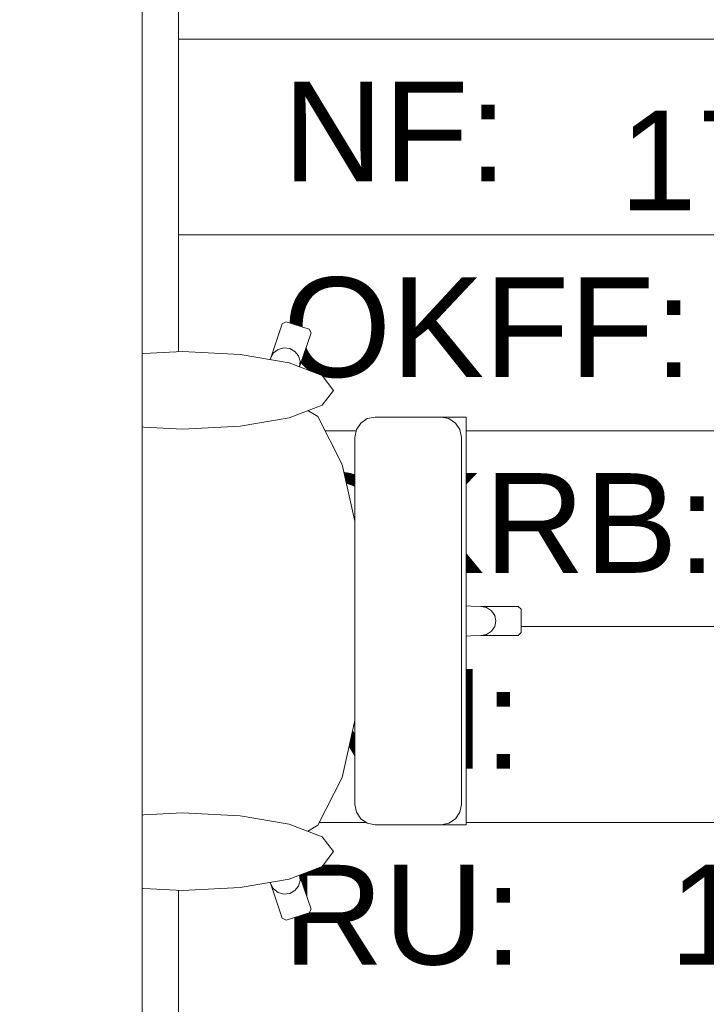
# Model space of a CAD drawing. Header units: metres. Extents: x -4 to 99, y -11 to 17.
# Tile 338 of 656: x 28.233 to 28.749, y 11.512 to 12.252. Entities that reach past the tile are written whole.
import ezdxf

# ---------------------------------------------------------------- set-up
doc = ezdxf.new("R2010")
doc.units = ezdxf.units.M
doc.header["$MEASUREMENT"] = 0
doc.linetypes.add('Wipeout_Contour', pattern=[1, 0, -1])
for name, color, linetype in [('152 - Bemaßung_ Beschriftung.Ausbau', 7, 'Continuous'), ('401 - Zone.Raum_ Raumbegrenzung_ Whg.', 7, 'Continuous'), ('701 - Einrichtung.Möbel', 7, 'Continuous')]:
    doc.layers.add(name, color=color, linetype=linetype)
doc.styles.add('ERSTELLTER_STIL_2', font='txt')
doc.dimstyles.new('ERSTELLTER_STIL__2', dxfattribs={"dimtxt": 0.1, "dimasz": 0.0532, "dimexe": 0.18, "dimexo": 0.0625, "dimgap": 0, "dimtad": 1, "dimtih": 1, "dimtoh": 1, "dimzin": 0, "dimdsep": 46, "dimtxsty": 'ERSTELLTER_STIL_2', "dimblk": 'ARROWHEAD_2', "dimblk1": 'ARROWHEAD_2', "dimblk2": 'ARROWHEAD_2', "dimcen": 0.09, "dimse1": 1, "dimse2": 1, "dimclrd": 7, "dimclre": 7, "dimclrt": 7, "dimazin": 0, "dimtfac": 1, "dimtdec": 4, "dimtmove": 0, "dimatfit": 3, "dimfxl": 1, "dimtolj": 1, "dimtzin": 0, "dimarcsym": 0})

# ---------------------------------------------------------------- blocks, each defined once
blk = doc.blocks.new('*D275')
at = {"layer": '152 - Bemaßung_ Beschriftung.Ausbau', "color": 7, "linetype": 'Continuous', "lineweight": 5}
for p, q in [((25.82002, 15.3025), (25.82002, 15.4075)), ((29.23003, 15.3025), (29.23003, 15.4075)), ((25.84023, 15.39), (25.79982, 15.32)), ((29.25023, 15.39), (29.20982, 15.32)), ((25.82002, 15.355), (29.23003, 15.355))]:
    blk.add_line(p, q, dxfattribs=at)
at = {"layer": '152 - Bemaßung_ Beschriftung.Ausbau', "color": 7, "lineweight": 5, "char_height": 0.1, "attachment_point": 7, "style": 'ERSTELLTER_STIL_2'}
for s, insert in [('\\A1;{\\pql;\\fArial|b0|i0|c0|p38;3,41}', (27.31611, 15.375)), ('\\A1;{\\pql;\\fArial|b0|i0|c0|p38;17}', (29.05802, 15.375))]:
    blk.add_mtext(s, dxfattribs=dict(at, insert=insert))
blk = doc.blocks.new('ARROWHEAD_2')
at = {"color": 0, "linetype": 'Continuous', "lineweight": 0}
for p, q in [((-0.378, -0.655), (0.378, 0.655)), ((0, 0), (-1, 0))]:
    blk.add_line(p, q, dxfattribs=at)

msp = doc.modelspace()

# ---------------------------------------------------------------- linework, layer by layer
at = {"layer": '401 - Zone.Raum_ Raumbegrenzung_ Whg.', "color": 7, "linetype": 'Continuous', "lineweight": 9}
for p, q in [((28.35221, 12.75825), (28.35221, 11.05914)), ((28.35221, 12.23771), (28.35221, 12.38504)), ((29.17107, 12.23771), (28.35221, 12.23771)), ((28.35221, 12.23771), (29.17107, 12.23771)), ((28.35221, 12.09039), (28.35221, 12.23771)), ((29.17107, 12.09039), (28.35221, 12.09039)), ((28.35221, 12.09039), (29.17107, 12.09039)), ((28.35221, 11.94307), (28.35221, 12.09039)), ((29.17107, 11.94307), (28.35221, 11.94307)), ((28.35221, 11.94307), (29.17107, 11.94307)), ((28.35221, 11.79575), (28.35221, 11.94307)), ((29.17107, 11.79575), (28.35221, 11.79575)), ((28.35221, 11.79575), (29.17107, 11.79575)), ((28.35221, 11.64843), (28.35221, 11.79575)), ((29.17107, 11.64843), (28.35221, 11.64843)), ((28.35221, 11.64843), (29.17107, 11.64843)), ((28.35221, 11.50111), (28.35221, 11.64843))]:
    msp.add_line(p, q, dxfattribs=at)

# ---------------------------------------------------------------- texts
at = {"layer": '401 - Zone.Raum_ Raumbegrenzung_ Whg.', "color": 7, "lineweight": 9, "char_height": 0.075, "attachment_point": 1, "style": 'ERSTELLTER_STIL_2'}
for s, insert in [('\\A1;{\\pqj;\\pt0;\\fArial|b0|i0|c0|p38;NF: }', (28.43078, 12.20584)), ('\\A1;{\\pql;\\pt0,0.05;\\fArial|b0|i0|c0|p38;17,59\\fArial|b0|i0|c0|p38;\\A1{\\H.66x;\\S^  ;}\\fArial|b0|i0|c0|p38; m\\fArial|b0|i0|c0|p38;\\A1{\\H.66x;\\S2^  ;}}', (28.68396, 12.20584)), ('\\A1;{\\pqj;\\pt0;\\fArial|b0|i0|c0|p38;OKFF: }', (28.43078, 12.05852)), ('\\A1;{\\pqj;\\pt0;\\fArial|b0|i0|c0|p38;OKRB: }', (28.43078, 11.9112)), ('\\A1;{\\pqj;\\pt0;\\fArial|b0|i0|c0|p38;RH: }', (28.43078, 11.76388)), ('\\A1;{\\pqj;\\pt0;\\fArial|b0|i0|c0|p38;RU: }', (28.43078, 11.61655)), ('\\A1;{\\pqj;\\pt0;\\fArial|b0|i0|c0|p38;17,21 m}', (28.72152, 11.61655))]:
    msp.add_mtext(s, dxfattribs=dict(at, insert=insert))

# ---------------------------------------------------------------- next in the draw order: wipeouts: each hides what was drawn before it
at = {"color": 254, "linetype": 'Wipeout_Contour', "lineweight": 0, "ltscale": 890.171021}
msp.add_wipeout([(28.25015, 11.63359), (28.40964, 11.63359), (28.4216, 11.60211), (28.4303, 11.57641), (28.43317, 11.575), (28.45053, 11.58042), (28.452, 11.58318), (28.4433, 11.60888), (28.43592, 11.63368), (28.45716, 11.64626), (28.4753, 11.68233), (28.48742, 11.73632), (28.48923, 11.76348), (28.51876, 11.76348), (28.54157, 11.76348), (28.54157, 11.78774), (28.5796, 11.78904), (28.60774, 11.78904), (28.61003, 11.79124), (28.61003, 11.8), (28.16003, 11.8), (28.16191, 11.74191), (28.16199, 11.74114), (28.16744, 11.69124), (28.17559, 11.6579), (28.17626, 11.65635), (28.1924, 11.63689), (28.19896, 11.63359), (28.22263, 11.63359)], dxfattribs=at).dxf.layer = '701 - Einrichtung.Möbel'

# ---------------------------------------------------------------- next in the draw order: linework, layer by layer
at = {"layer": '701 - Einrichtung.Möbel', "color": 7, "linetype": 'Continuous', "lineweight": 5}
for p, q in [((28.58767, 11.79225), (28.59014, 11.79581)), ((28.54157, 11.78774), (28.5796, 11.78904)), ((28.54157, 11.76348), (28.54157, 11.78774)), ((28.5796, 11.78904), (28.58397, 11.78988)), ((28.5796, 11.78904), (28.60774, 11.78904)), ((28.58397, 11.78988), (28.58767, 11.79225)), ((28.60774, 11.78904), (28.61003, 11.79124)), ((28.48742, 11.73632), (28.48923, 11.76348)), ((28.48923, 11.76348), (28.51876, 11.76348)), ((28.51876, 11.76348), (28.54157, 11.76348)), ((28.4753, 11.68233), (28.48742, 11.73632)), ((28.45716, 11.64626), (28.4753, 11.68233)), ((28.43592, 11.63368), (28.45716, 11.64626)), ((28.22263, 11.63359), (28.25015, 11.63359)), ((28.25015, 11.63359), (28.40964, 11.63359)), ((28.43577, 11.63359), (28.40964, 11.63359)), ((28.40964, 11.63359), (28.4216, 11.60211)), ((28.43577, 11.63359), (28.43592, 11.63368)), ((28.4433, 11.60888), (28.43592, 11.63368)), ((28.44382, 11.60464), (28.4433, 11.60888)), ((28.452, 11.58318), (28.4433, 11.60888)), ((28.4216, 11.60211), (28.42378, 11.59838)), ((28.4216, 11.60211), (28.4303, 11.57641)), ((28.43986, 11.59716), (28.44262, 11.60052)), ((28.44262, 11.60052), (28.44382, 11.60464)), ((28.42378, 11.59838), (28.42727, 11.59573)), ((28.42727, 11.59573), (28.43156, 11.59457)), ((28.43156, 11.59457), (28.43598, 11.59508)), ((28.43598, 11.59508), (28.43986, 11.59716)), ((28.43317, 11.575), (28.45053, 11.58042)), ((28.45053, 11.58042), (28.452, 11.58318)), ((28.4303, 11.57641), (28.43317, 11.575))]:
    msp.add_line(p, q, dxfattribs=at)

# ---------------------------------------------------------------- next in the draw order: wipeouts: each hides what was drawn before it
at = {"color": 254, "linetype": 'Wipeout_Contour', "lineweight": 0, "ltscale": 892.683508}
msp.add_wipeout([(28.25015, 11.96641), (28.22263, 11.96641), (28.19896, 11.96641), (28.1924, 11.96311), (28.17626, 11.94365), (28.17559, 11.9421), (28.16744, 11.90876), (28.16199, 11.85886), (28.16191, 11.85809), (28.16003, 11.8), (28.61003, 11.8), (28.61003, 11.80876), (28.60774, 11.81096), (28.5796, 11.81096), (28.54157, 11.81226), (28.54157, 11.83652), (28.51876, 11.83652), (28.48923, 11.83652), (28.48742, 11.86368), (28.4753, 11.91767), (28.45716, 11.95374), (28.43592, 11.96632), (28.4433, 11.99112), (28.452, 12.01682), (28.45053, 12.01958), (28.43317, 12.025), (28.4303, 12.02359), (28.4216, 11.99789), (28.40964, 11.96641)], dxfattribs=at).dxf.layer = '701 - Einrichtung.Möbel'

# ---------------------------------------------------------------- next in the draw order: linework, layer by layer
at = {"layer": '701 - Einrichtung.Möbel', "color": 7, "linetype": 'Continuous', "lineweight": 5}
for p, q in [((28.4216, 11.99789), (28.4303, 12.02359)), ((28.4303, 12.02359), (28.43317, 12.025)), ((28.43317, 12.025), (28.45053, 12.01958)), ((28.452, 12.01682), (28.4433, 11.99112)), ((28.45053, 12.01958), (28.452, 12.01682)), ((28.4216, 11.99789), (28.42378, 12.00162)), ((28.42378, 12.00162), (28.42727, 12.00427)), ((28.42727, 12.00427), (28.43156, 12.00543)), ((28.43156, 12.00543), (28.43598, 12.00492)), ((28.43598, 12.00492), (28.43986, 12.00284)), ((28.43986, 12.00284), (28.44262, 11.99948)), ((28.40964, 11.96641), (28.4216, 11.99789)), ((28.44262, 11.99948), (28.44382, 11.99536)), ((28.44382, 11.99536), (28.4433, 11.99112)), ((28.4433, 11.99112), (28.43592, 11.96632)), ((28.22263, 11.96641), (28.25015, 11.96641)), ((28.25015, 11.96641), (28.40964, 11.96641)), ((28.43577, 11.96641), (28.40964, 11.96641)), ((28.43577, 11.96641), (28.43592, 11.96632)), ((28.43592, 11.96632), (28.45716, 11.95374)), ((28.45716, 11.95374), (28.4753, 11.91767)), ((28.4753, 11.91767), (28.48742, 11.86368)), ((28.48742, 11.86368), (28.48923, 11.83652)), ((28.48923, 11.83652), (28.49167, 11.8)), ((28.48923, 11.83652), (28.51876, 11.83652)), ((28.51876, 11.83652), (28.54157, 11.83652)), ((28.54157, 11.83652), (28.54157, 11.81226)), ((28.54157, 11.81226), (28.54157, 11.8)), ((28.54157, 11.81226), (28.5796, 11.81096)), ((28.5796, 11.81096), (28.58397, 11.81012)), ((28.5796, 11.81096), (28.60774, 11.81096)), ((28.58397, 11.81012), (28.58767, 11.80775)), ((28.58767, 11.80775), (28.59014, 11.80419)), ((28.60774, 11.81096), (28.61003, 11.80876)), ((28.61003, 11.80876), (28.61003, 11.8)), ((28.48923, 11.76348), (28.49167, 11.8)), ((28.54157, 11.78774), (28.54157, 11.8)), ((28.59014, 11.80419), (28.59101, 11.8)), ((28.59014, 11.79581), (28.59101, 11.8)), ((28.61003, 11.79124), (28.61003, 11.8))]:
    msp.add_line(p, q, dxfattribs=at)

# ---------------------------------------------------------------- next in the draw order: wipeouts: each hides what was drawn before it
at = {"color": 254, "linetype": 'Wipeout_Contour', "lineweight": 0, "ltscale": 490.372238}
msp.add_wipeout([(28.35523, 11.59731), (28.39873, 11.59954), (28.4356, 11.60587), (28.46023, 11.61535), (28.46889, 11.62653), (28.46023, 11.63771), (28.4356, 11.64719), (28.39873, 11.65352), (28.35523, 11.65574), (28.31174, 11.65352), (28.27487, 11.64719), (28.25023, 11.63771), (28.24158, 11.62653), (28.25023, 11.61535), (28.27487, 11.60587), (28.31174, 11.59954)], dxfattribs=at).dxf.layer = '701 - Einrichtung.Möbel'

# ---------------------------------------------------------------- next in the draw order: linework, layer by layer
at = {"layer": '701 - Einrichtung.Möbel', "color": 7, "linetype": 'Continuous', "lineweight": 5, "flags": 128}
msp.add_lwpolyline([(28.35523, 11.59731), (28.39873, 11.59954), (28.4356, 11.60587), (28.46023, 11.61535), (28.46889, 11.62653), (28.46023, 11.63771), (28.4356, 11.64719), (28.39873, 11.65352), (28.35523, 11.65574), (28.31174, 11.65352), (28.27487, 11.64719), (28.25023, 11.63771), (28.24158, 11.62653), (28.25023, 11.61535), (28.27487, 11.60587), (28.31174, 11.59954)], close=True, dxfattribs=at)

# ---------------------------------------------------------------- next in the draw order: wipeouts: each hides what was drawn before it
at = {"color": 254, "linetype": 'Wipeout_Contour', "lineweight": 0, "ltscale": 492.504688}
msp.add_wipeout([(28.35523, 12.00269), (28.31174, 12.00046), (28.27487, 11.99413), (28.25023, 11.98465), (28.24158, 11.97347), (28.25023, 11.96229), (28.27487, 11.95281), (28.31174, 11.94648), (28.35523, 11.94426), (28.39873, 11.94648), (28.4356, 11.95281), (28.46023, 11.96229), (28.46889, 11.97347), (28.46023, 11.98465), (28.4356, 11.99413), (28.39873, 12.00046)], dxfattribs=at).dxf.layer = '701 - Einrichtung.Möbel'
at = {"color": 254, "linetype": 'Wipeout_Contour', "lineweight": 0, "ltscale": 460.949792}
msp.add_wipeout([(28.48487, 11.66195), (28.48603, 11.65608), (28.48933, 11.65111), (28.49427, 11.64778), (28.5001, 11.64661), (28.50353, 11.64661), (28.51172, 11.64661), (28.5363, 11.64661), (28.54638, 11.64661), (28.54988, 11.64661), (28.55767, 11.64661), (28.56107, 11.64661), (28.56853, 11.64661), (28.56853, 11.8), (28.48487, 11.8)], dxfattribs=at).dxf.layer = '701 - Einrichtung.Möbel'

# ---------------------------------------------------------------- next in the draw order: linework, layer by layer
at = {"layer": '701 - Einrichtung.Möbel', "color": 7, "linetype": 'Continuous', "lineweight": 5}
for p, q in [((28.48487, 11.66195), (28.48603, 11.65608)), ((28.56508, 11.66195), (28.56392, 11.65608)), ((28.48603, 11.65608), (28.48933, 11.65111)), ((28.56392, 11.65608), (28.56063, 11.65111)), ((28.48933, 11.65111), (28.49427, 11.64778)), ((28.49427, 11.64778), (28.5001, 11.64661)), ((28.5001, 11.64661), (28.50353, 11.64661)), ((28.50353, 11.64661), (28.51172, 11.64661)), ((28.51172, 11.64661), (28.5363, 11.64661)), ((28.5363, 11.64661), (28.54638, 11.64661)), ((28.54638, 11.64661), (28.54988, 11.64661)), ((28.54988, 11.64661), (28.55767, 11.64661)), ((28.55571, 11.64778), (28.54991, 11.64661)), ((28.56063, 11.65111), (28.55571, 11.64778)), ((28.55767, 11.64661), (28.56107, 11.64661)), ((28.56107, 11.64661), (28.56853, 11.64661))]:
    msp.add_line(p, q, dxfattribs=at)
at = {"layer": '701 - Einrichtung.Möbel', "color": 7, "linetype": 'Continuous', "lineweight": 5, "flags": 128}
msp.add_lwpolyline([(28.35523, 12.00269), (28.39873, 12.00046), (28.4356, 11.99413), (28.46023, 11.98465), (28.46889, 11.97347), (28.46023, 11.96229), (28.4356, 11.95281), (28.39873, 11.94648), (28.35523, 11.94426), (28.31174, 11.94648), (28.27487, 11.95281), (28.25023, 11.96229), (28.24158, 11.97347), (28.25023, 11.98465), (28.27487, 11.99413), (28.31174, 12.00046)], close=True, dxfattribs=at)

# ---------------------------------------------------------------- next in the draw order: wipeouts: each hides what was drawn before it
at = {"color": 254, "linetype": 'Wipeout_Contour', "lineweight": 0, "ltscale": 466.495899}
msp.add_wipeout([(28.48487, 11.93805), (28.48487, 11.8), (28.56853, 11.8), (28.56853, 11.95339), (28.56107, 11.95339), (28.55767, 11.95339), (28.54988, 11.95339), (28.54638, 11.95339), (28.5363, 11.95339), (28.51172, 11.95339), (28.50353, 11.95339), (28.5001, 11.95339), (28.49427, 11.95222), (28.48933, 11.94889), (28.48603, 11.94392)], dxfattribs=at).dxf.layer = '701 - Einrichtung.Möbel'

# ---------------------------------------------------------------- next in the draw order: linework, layer by layer
at = {"layer": '701 - Einrichtung.Möbel', "color": 7, "linetype": 'Continuous', "lineweight": 5}
for p, q in [((28.48603, 11.94392), (28.48933, 11.94889)), ((28.48933, 11.94889), (28.49427, 11.95222)), ((28.49427, 11.95222), (28.5001, 11.95339)), ((28.5001, 11.95339), (28.50353, 11.95339)), ((28.50353, 11.95339), (28.51172, 11.95339)), ((28.51172, 11.95339), (28.5363, 11.95339)), ((28.5363, 11.95339), (28.54638, 11.95339)), ((28.54638, 11.95339), (28.54988, 11.95339)), ((28.54988, 11.95339), (28.55767, 11.95339)), ((28.55571, 11.95222), (28.54991, 11.95339)), ((28.56063, 11.94889), (28.55571, 11.95222)), ((28.55767, 11.95339), (28.56107, 11.95339)), ((28.56392, 11.94392), (28.56063, 11.94889)), ((28.56107, 11.95339), (28.56853, 11.95339)), ((28.56853, 11.95339), (28.56853, 11.8)), ((28.48487, 11.93805), (28.48603, 11.94392)), ((28.56508, 11.93805), (28.56392, 11.94392)), ((28.48487, 11.8), (28.48487, 11.93805)), ((28.56508, 11.8), (28.56508, 11.93805)), ((28.48487, 11.8), (28.48487, 11.66195)), ((28.56508, 11.8), (28.56508, 11.66195)), ((28.56853, 11.64661), (28.56853, 11.8))]:
    msp.add_line(p, q, dxfattribs=at)

# ---------------------------------------------------------------- next in the draw order: wipeouts: each hides what was drawn before it
at = {"color": 254, "linetype": 'Wipeout_Contour', "lineweight": 0, "ltscale": 121.288728}
msp.add_wipeout([(27.52503, 11), (28.32503, 11), (28.32503, 12.6), (27.52503, 12.6)], dxfattribs=at).dxf.layer = '701 - Einrichtung.Möbel'

# ---------------------------------------------------------------- next in the draw order: linework, layer by layer
at = {"layer": '701 - Einrichtung.Möbel', "color": 7, "linetype": 'Continuous', "lineweight": 5, "flags": 128}
msp.add_lwpolyline([(27.52503, 11), (27.52503, 12.6), (28.32503, 12.6), (28.32503, 11)], close=True, dxfattribs=at)

# ---------------------------------------------------------------- next in the draw order: dimensions: what is measured, and where the dimension line sits
at = {"layer": '152 - Bemaßung_ Beschriftung.Ausbau', "color": 7, "linetype": 'Continuous', "lineweight": 5}
dim = msp.add_linear_dim(base=(29.23003, 15.355), p1=(25.82002, 10.74998), p2=(29.23003, 10.62499), dimstyle='ERSTELLTER_STIL__2', dxfattribs=at)
dim.commit()
dim.dimension.update_dxf_attribs({"geometry": '*D275', "text_midpoint": (27.44599, 15.425), "dimtype": 160})

doc.saveas('drawing.dxf')
